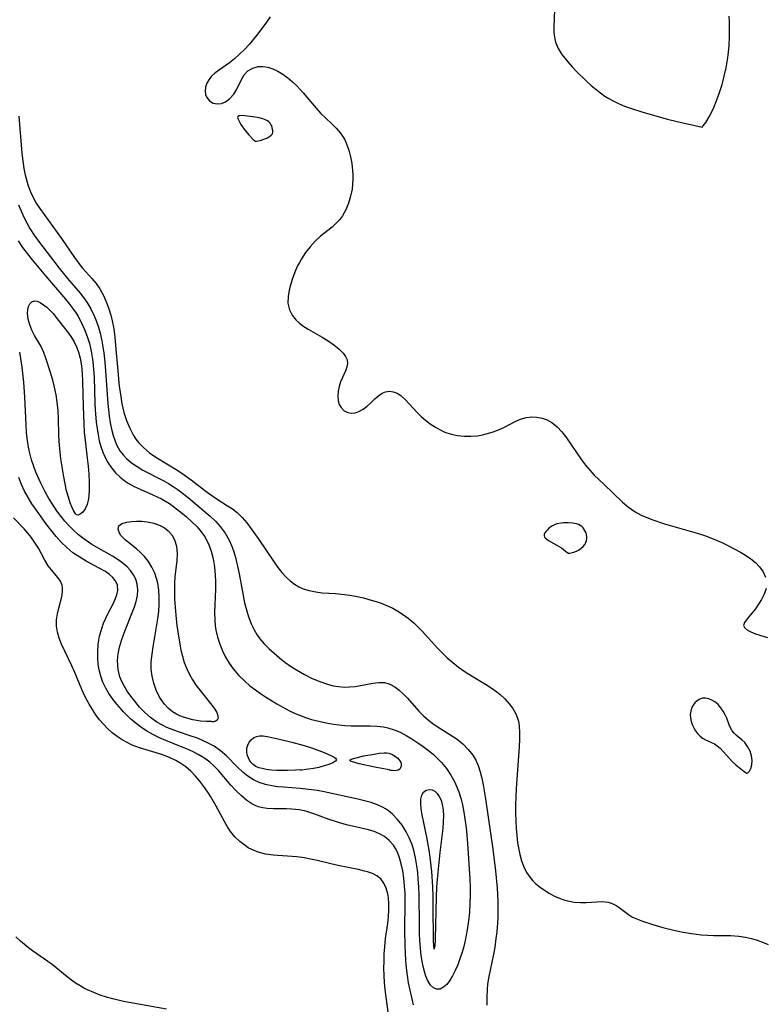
# Model space of a CAD drawing. Header units: inches. Extents: x 1073367 to 1082519, y 1569854 to 1574957.
# Tile 343 of 565: x 1081706 to 1081872, y 1570049 to 1570269. Entities that reach past the tile are written whole.
import ezdxf

# ---------------------------------------------------------------- set-up
doc = ezdxf.new("R2010")
doc.units = ezdxf.units.IN
doc.header["$MEASUREMENT"] = 0
doc.layers.add('CGG_CurvaNivelLidar_v1', color=7, linetype='Continuous', lineweight=30, true_color=0x008008)

msp = doc.modelspace()

# ---------------------------------------------------------------- linework, layer by layer
at = {"layer": 'CGG_CurvaNivelLidar_v1'}
for points in [[(1081825.4691, 1570271.5984, 80), (1081825.3162, 1570267.8188, 80), (1081825.3451, 1570266.622, 80), (1081825.4683, 1570265.4598, 80), (1081825.7201, 1570264.3427, 80), (1081826.2937, 1570262.941, 80), (1081827.0969, 1570261.6227, 80), (1081827.7489, 1570260.7595, 80), (1081828.4605, 1570259.9118, 80), (1081829.4339, 1570258.8253, 80), (1081830.4591, 1570257.7418, 80), (1081832.5772, 1570255.6623, 80), (1081833.6596, 1570254.6812, 80), (1081834.7758, 1570253.7352, 80), (1081835.7448, 1570252.9773, 80), (1081836.7492, 1570252.2681, 80), (1081837.6491, 1570251.7064, 80), (1081838.5791, 1570251.1899, 80), (1081839.7838, 1570250.6034, 80), (1081841.1539, 1570250.0368, 80), (1081842.6808, 1570249.4846, 80), (1081845.0319, 1570248.7279, 80), (1081848.8726, 1570247.6099, 80), (1081850.7658, 1570247.1118, 80), (1081852.9263, 1570246.5909, 80), (1081858.5, 1570245.3402, 80), (1081858.7731, 1570245.5813, 80), (1081859.3519, 1570246.3757, 80), (1081860.1182, 1570247.6569, 80), (1081860.957, 1570249.3617, 80), (1081861.7975, 1570251.4004, 80), (1081862.4074, 1570253.1077, 80), (1081862.9712, 1570254.905, 80), (1081863.4684, 1570256.7474, 80), (1081863.8891, 1570258.6218, 80), (1081864.2131, 1570260.393, 80), (1081864.4462, 1570262.0705, 80), (1081864.5777, 1570263.6087, 80), (1081864.6352, 1570265.5454, 80), (1081864.6063, 1570268.8227, 80), (1081864.551, 1570270.1607, 80)], [(1081761.7904, 1570270.0197, 79.5), (1081760.8245, 1570268.611, 79.5), (1081758.7403, 1570265.8773, 79.5), (1081757.0915, 1570263.8625, 79.5), (1081756.0468, 1570262.7137, 79.5), (1081754.9648, 1570261.6345, 79.5), (1081753.8546, 1570260.6381, 79.5), (1081752.7246, 1570259.7416, 79.5), (1081750.4638, 1570258.1864, 79.5), (1081749.4481, 1570257.4069, 79.5), (1081748.7258, 1570256.7063, 79.5), (1081748.1269, 1570255.9525, 79.5), (1081747.6748, 1570255.1589, 79.5), (1081747.3803, 1570254.2881, 79.5), (1081747.2846, 1570253.4249, 79.5), (1081747.3836, 1570252.6355, 79.5), (1081747.6632, 1570251.9278, 79.5), (1081748.2736, 1570251.1912, 79.5), (1081749.0994, 1570250.7136, 79.5), (1081749.9814, 1570250.5479, 79.5), (1081750.9159, 1570250.6403, 79.5), (1081751.835, 1570250.9891, 79.5), (1081752.8203, 1570251.7159, 79.5), (1081753.6751, 1570252.694, 79.5), (1081754.3767, 1570253.8226, 79.5), (1081755.3889, 1570256.0253, 79.5), (1081755.9913, 1570257.0263, 79.5), (1081756.8524, 1570257.9008, 79.5), (1081757.921, 1570258.5429, 79.5), (1081759.1435, 1570258.8903, 79.5), (1081760.1884, 1570258.9173, 79.5), (1081761.2777, 1570258.7457, 79.5), (1081762.389, 1570258.4036, 79.5), (1081763.5357, 1570257.8903, 79.5), (1081764.6734, 1570257.2122, 79.5), (1081765.7782, 1570256.4011, 79.5), (1081766.8439, 1570255.4826, 79.5), (1081767.8633, 1570254.4759, 79.5), (1081769.1799, 1570253.0012, 79.5), (1081772.0961, 1570249.5575, 79.5), (1081773.1129, 1570248.4775, 79.5), (1081775.6519, 1570246.0936, 79.5), (1081776.6342, 1570245.0946, 79.5), (1081777.5287, 1570244.0296, 79.5), (1081778.0437, 1570243.292, 79.5), (1081778.4571, 1570242.5905, 79.5), (1081778.9326, 1570241.5945, 79.5), (1081779.4504, 1570240.1645, 79.5), (1081779.8393, 1570238.6721, 79.5), (1081780.1115, 1570237.1376, 79.5), (1081780.2714, 1570235.579, 79.5), (1081780.3134, 1570234.6117, 79.5), (1081780.3133, 1570233.6454, 79.5), (1081780.2612, 1570232.5425, 79.5), (1081780.1466, 1570231.4517, 79.5), (1081779.8396, 1570229.8337, 79.5), (1081779.3791, 1570228.2773, 79.5), (1081778.7685, 1570226.8065, 79.5), (1081777.9997, 1570225.4506, 79.5), (1081777.3374, 1570224.5692, 79.5), (1081776.8445, 1570224.0284, 79.5), (1081775.6683, 1570222.9403, 79.5), (1081773.1104, 1570220.8613, 79.5), (1081771.8695, 1570219.741, 79.5), (1081770.7642, 1570218.5318, 79.5), (1081769.7612, 1570217.2191, 79.5), (1081768.8552, 1570215.8302, 79.5), (1081768.3932, 1570215.0307, 79.5), (1081767.9679, 1570214.2153, 79.5), (1081767.4946, 1570213.1835, 79.5), (1081766.8917, 1570211.6696, 79.5), (1081766.4159, 1570210.2333, 79.5), (1081766.0533, 1570208.8069, 79.5), (1081765.8357, 1570207.4079, 79.5), (1081765.8173, 1570205.861, 79.5), (1081766.1175, 1570204.4141, 79.5), (1081766.718, 1570203.2202, 79.5), (1081767.5886, 1570202.1447, 79.5), (1081768.3397, 1570201.4526, 79.5), (1081769.1756, 1570200.813, 79.5), (1081770.3084, 1570200.0715, 79.5), (1081773.4609, 1570198.266, 79.5), (1081774.8195, 1570197.4338, 79.5), (1081776.0844, 1570196.564, 79.5), (1081777.2124, 1570195.6699, 79.5), (1081778.1825, 1570194.7135, 79.5), (1081778.7137, 1570193.9681, 79.5), (1081779.0377, 1570193.1996, 79.5), (1081779.1284, 1570192.393, 79.5), (1081779.0064, 1570191.6017, 79.5), (1081778.745, 1570190.8852, 79.5), (1081777.994, 1570189.2353, 79.5), (1081777.6035, 1570188.247, 79.5), (1081777.2723, 1570187.2078, 79.5), (1081777.0449, 1570186.1451, 79.5), (1081776.9635, 1570185.0635, 79.5), (1081777.0598, 1570184.0311, 79.5), (1081777.306, 1570183.2025, 79.5), (1081777.7008, 1570182.4827, 79.5), (1081778.3852, 1570181.7896, 79.5), (1081779.2383, 1570181.3672, 79.5), (1081780.0185, 1570181.2529, 79.5), (1081780.8406, 1570181.3334, 79.5), (1081781.6688, 1570181.5944, 79.5), (1081782.6461, 1570182.1327, 79.5), (1081783.5706, 1570182.8411, 79.5), (1081784.4315, 1570183.6416, 79.5), (1081785.2624, 1570184.4855, 79.5), (1081786.1124, 1570185.2426, 79.5), (1081786.8627, 1570185.7163, 79.5), (1081787.6685, 1570186.0321, 79.5), (1081788.5096, 1570186.154, 79.5), (1081789.3868, 1570186.0471, 79.5), (1081790.2567, 1570185.7241, 79.5), (1081791.0952, 1570185.2094, 79.5), (1081792.1442, 1570184.2701, 79.5), (1081794.7368, 1570181.3868, 79.5), (1081795.5967, 1570180.5239, 79.5), (1081796.6, 1570179.6457, 79.5), (1081797.6724, 1570178.8328, 79.5), (1081798.8007, 1570178.0936, 79.5), (1081799.8528, 1570177.5054, 79.5), (1081800.946, 1570177.0099, 79.5), (1081802.3414, 1570176.5566, 79.5), (1081803.7846, 1570176.259, 79.5), (1081805.2552, 1570176.1011, 79.5), (1081806.7346, 1570176.0751, 79.5), (1081808.2315, 1570176.1901, 79.5), (1081809.3641, 1570176.3902, 79.5), (1081810.4825, 1570176.6735, 79.5), (1081811.7299, 1570177.0722, 79.5), (1081812.9463, 1570177.539, 79.5), (1081814.1206, 1570178.0636, 79.5), (1081816.6582, 1570179.3578, 79.5), (1081817.8885, 1570179.9084, 79.5), (1081819.1274, 1570180.2844, 79.5), (1081820.3846, 1570180.4191, 79.5), (1081821.542, 1570180.3536, 79.5), (1081822.6883, 1570180.1216, 79.5), (1081823.7999, 1570179.7233, 79.5), (1081824.8515, 1570179.1508, 79.5), (1081826.0354, 1570178.2048, 79.5), (1081827.1201, 1570177.0483, 79.5), (1081828.133, 1570175.7431, 79.5), (1081831.5431, 1570170.7865, 79.5), (1081832.4263, 1570169.614, 79.5), (1081833.3601, 1570168.4823, 79.5), (1081834.3646, 1570167.3923, 79.5), (1081836.4852, 1570165.3244, 79.5), (1081840.7105, 1570161.3483, 79.5), (1081842.0601, 1570160.1762, 79.5), (1081843.4857, 1570159.1552, 79.5), (1081844.8721, 1570158.4123, 79.5), (1081846.1434, 1570157.8523, 79.5), (1081847.4706, 1570157.3424, 79.5), (1081850.0656, 1570156.489, 79.5), (1081857.4108, 1570154.356, 79.5), (1081859.251, 1570153.7478, 79.5), (1081861.3564, 1570152.9495, 79.5), (1081862.9092, 1570152.2735, 79.5), (1081864.4216, 1570151.5509, 79.5), (1081867.0942, 1570150.1459, 79.5), (1081868.2424, 1570149.4609, 79.5), (1081869.4159, 1570148.6495, 79.5), (1081870.4729, 1570147.7718, 79.5), (1081871.3831, 1570146.8246, 79.5), (1081872.1789, 1570145.6925, 79.5), (1081872.7141, 1570144.4943, 79.5)], [(1081705.5499, 1570247.7468, 79), (1081706.2757, 1570239.4994, 79), (1081706.4594, 1570237.7564, 79), (1081706.7032, 1570236.0364, 79), (1081706.9161, 1570234.9021, 79), (1081707.178, 1570233.7857, 79), (1081707.6567, 1570232.2045, 79), (1081708.1732, 1570230.8561, 79), (1081708.7769, 1570229.5547, 79), (1081709.47, 1570228.3082, 79), (1081710.2567, 1570227.1075, 79), (1081715.133, 1570220.386, 79), (1081718.0085, 1570216.0968, 79), (1081719.4264, 1570214.2022, 79), (1081719.9109, 1570213.6257, 79), (1081721.9128, 1570211.4028, 79), (1081722.8659, 1570210.2803, 79), (1081723.7226, 1570209.0963, 79), (1081724.5387, 1570207.631, 79), (1081725.2195, 1570206.0642, 79), (1081725.734, 1570204.6439, 79), (1081726.1754, 1570203.1758, 79), (1081726.4735, 1570201.9443, 79), (1081726.8046, 1570200.1416, 79), (1081727.0518, 1570198.301, 79), (1081727.245, 1570196.4344, 79), (1081727.7209, 1570190.7594, 79), (1081728.0668, 1570187.2433, 79), (1081728.2916, 1570185.5055, 79), (1081728.6589, 1570183.3411, 79), (1081729.1109, 1570181.4149, 79), (1081729.6859, 1570179.6098, 79), (1081730.3961, 1570177.8872, 79), (1081731.246, 1570176.2689, 79), (1081731.7735, 1570175.4441, 79), (1081732.3586, 1570174.6671, 79), (1081733.5201, 1570173.4502, 79), (1081734.8366, 1570172.3625, 79), (1081736.2635, 1570171.3713, 79), (1081741.1919, 1570168.381, 79), (1081742.5941, 1570167.4511, 79), (1081744.1197, 1570166.3253, 79), (1081747.0938, 1570163.9961, 79), (1081748.0046, 1570163.3184, 79), (1081749.9865, 1570161.9675, 79), (1081752.2692, 1570160.5261, 79), (1081753.3753, 1570159.7842, 79), (1081754.4194, 1570158.9735, 79), (1081755.5597, 1570157.8717, 79), (1081756.6099, 1570156.6479, 79), (1081757.6027, 1570155.3402, 79), (1081759.1379, 1570153.1587, 79), (1081762.7254, 1570147.865, 79), (1081763.577, 1570146.6778, 79), (1081764.4607, 1570145.5459, 79), (1081765.4029, 1570144.4978, 79), (1081766.3173, 1570143.654, 79), (1081767.3027, 1570142.9177, 79), (1081768.2261, 1570142.3728, 79), (1081769.2015, 1570141.9282, 79), (1081770.5842, 1570141.4901, 79), (1081772.0318, 1570141.2032, 79), (1081773.4755, 1570141.0327, 79), (1081776.4488, 1570140.8178, 79), (1081778.4382, 1570140.6293, 79), (1081779.6918, 1570140.4563, 79), (1081780.9426, 1570140.2367, 79), (1081782.713, 1570139.8457, 79), (1081784.4649, 1570139.3776, 79), (1081786.2992, 1570138.8018, 79), (1081788.0835, 1570138.1132, 79), (1081789.2558, 1570137.5588, 79), (1081790.39, 1570136.9324, 79), (1081791.4821, 1570136.235, 79), (1081792.7471, 1570135.2951, 79), (1081793.9522, 1570134.2696, 79), (1081795.1044, 1570133.1761, 79), (1081795.8311, 1570132.4315, 79), (1081799.3312, 1570128.5475, 79), (1081800.3803, 1570127.4801, 79), (1081801.4722, 1570126.4542, 79), (1081802.717, 1570125.3766, 79), (1081804.0073, 1570124.3592, 79), (1081805.4986, 1570123.3046, 79), (1081807.0299, 1570122.3305, 79), (1081810.0046, 1570120.5474, 79), (1081811.2968, 1570119.701, 79), (1081812.5334, 1570118.8086, 79), (1081813.2871, 1570118.2053, 79), (1081814.365, 1570117.2218, 79), (1081815.3306, 1570116.1714, 79), (1081816.1623, 1570115.0558, 79), (1081816.8307, 1570113.873, 79), (1081817.2031, 1570112.933, 79), (1081817.3861, 1570112.2557, 79), (1081817.5578, 1570111.1901, 79), (1081817.6477, 1570109.7073, 79), (1081817.6301, 1570108.162, 79), (1081817.5464, 1570106.568, 79), (1081816.8763, 1570097.0774, 79), (1081816.7951, 1570095.394, 79), (1081816.7463, 1570093.4044, 79), (1081816.7513, 1570091.6077, 79), (1081816.8747, 1570088.2817, 79), (1081817.0046, 1570086.6431, 79), (1081817.1957, 1570085.031, 79), (1081817.4493, 1570083.5261, 79), (1081817.6981, 1570082.4014, 79), (1081818.1033, 1570080.976, 79), (1081818.6086, 1570079.6223, 79), (1081819.2311, 1570078.3611, 79), (1081819.9947, 1570077.2183, 79), (1081820.6213, 1570076.504, 79), (1081821.314, 1570075.8444, 79), (1081822.2433, 1570075.0822, 79), (1081823.2343, 1570074.3767, 79), (1081824.2735, 1570073.7293, 79), (1081825.4671, 1570073.0872, 79), (1081826.6991, 1570072.5403, 79), (1081827.5669, 1570072.2302, 79), (1081828.4466, 1570071.9801, 79), (1081829.8599, 1570071.7129, 79), (1081831.2664, 1570071.6018, 79), (1081832.5183, 1570071.6237, 79), (1081834.9128, 1570071.8034, 79), (1081836.0391, 1570071.8424, 79), (1081836.8429, 1570071.8002, 79), (1081837.4994, 1570071.6922, 79), (1081838.1743, 1570071.4846, 79), (1081838.527, 1570071.3377, 79), (1081839.4205, 1570070.8592, 79), (1081840.2752, 1570070.2815, 79), (1081842.0122, 1570068.9714, 79), (1081842.9528, 1570068.3814, 79), (1081844.0073, 1570067.8938, 79), (1081845.1593, 1570067.4718, 79), (1081847.481, 1570066.7218, 79), (1081849.7101, 1570066.0684, 79), (1081852.4917, 1570065.3569, 79), (1081854.2899, 1570064.9749, 79), (1081856.1111, 1570064.6604, 79), (1081858.3463, 1570064.3969, 79), (1081861.0769, 1570064.2758, 79), (1081864.8665, 1570064.2089, 79), (1081866.7318, 1570064.0855, 79), (1081868.2241, 1570063.8794, 79), (1081869.5652, 1570063.5775, 79), (1081870.7992, 1570063.2, 79), (1081872.008, 1570062.7473, 79), (1081873.2662, 1570062.2029, 79)], [(1081705.5317, 1570227.929, 78.5), (1081706.2434, 1570226.1886, 78.5), (1081706.7781, 1570225.0087, 78.5), (1081707.3509, 1570223.8535, 78.5), (1081708.0266, 1570222.6318, 78.5), (1081708.9863, 1570221.1388, 78.5), (1081709.9709, 1570219.766, 78.5), (1081714.6057, 1570213.7321, 78.5), (1081716.4822, 1570211.4439, 78.5), (1081719.2861, 1570208.1484, 78.5), (1081720.0819, 1570207.1335, 78.5), (1081720.8232, 1570206.086, 78.5), (1081721.7105, 1570204.6039, 78.5), (1081722.4684, 1570203.0476, 78.5), (1081722.9719, 1570201.7879, 78.5), (1081723.4042, 1570200.4949, 78.5), (1081723.77, 1570199.1739, 78.5), (1081724.1568, 1570197.4174, 78.5), (1081724.5953, 1570194.748, 78.5), (1081724.7598, 1570193.3961, 78.5), (1081724.916, 1570191.7226, 78.5), (1081725.465, 1570183.4457, 78.5), (1081725.775, 1570180.5606, 78.5), (1081726.0064, 1570179.0907, 78.5), (1081726.2995, 1570177.6551, 78.5), (1081726.6679, 1570176.2644, 78.5), (1081727.0246, 1570175.2051, 78.5), (1081727.4522, 1570174.1902, 78.5), (1081728.2113, 1570172.8331, 78.5), (1081728.8986, 1570171.9058, 78.5), (1081729.6849, 1570171.0585, 78.5), (1081730.7983, 1570170.1117, 78.5), (1081732.0243, 1570169.2688, 78.5), (1081733.3323, 1570168.5034, 78.5), (1081738.039, 1570166.0785, 78.5), (1081739.0958, 1570165.4798, 78.5), (1081740.1283, 1570164.8386, 78.5), (1081741.2586, 1570164.0575, 78.5), (1081743.4412, 1570162.3745, 78.5), (1081747.0009, 1570159.3897, 78.5), (1081748.3966, 1570158.1502, 78.5), (1081749.5794, 1570157.0239, 78.5), (1081750.6727, 1570155.8366, 78.5), (1081751.7534, 1570154.382, 78.5), (1081752.6533, 1570152.8069, 78.5), (1081753.1682, 1570151.6414, 78.5), (1081753.6044, 1570150.4309, 78.5), (1081753.9791, 1570149.1849, 78.5), (1081754.5134, 1570147.0046, 78.5), (1081754.873, 1570145.2309, 78.5), (1081755.756, 1570140.3775, 78.5), (1081756.1096, 1570138.7636, 78.5), (1081756.5214, 1570137.1759, 78.5), (1081757.0003, 1570135.625, 78.5), (1081757.6565, 1570133.9118, 78.5), (1081758.2521, 1570132.6964, 78.5), (1081758.8591, 1570131.6754, 78.5), (1081759.5431, 1570130.7056, 78.5), (1081760.5102, 1570129.5607, 78.5), (1081761.5716, 1570128.4846, 78.5), (1081762.7019, 1570127.4584, 78.5), (1081763.8901, 1570126.463, 78.5), (1081765.1199, 1570125.5065, 78.5), (1081766.3875, 1570124.5956, 78.5), (1081767.6919, 1570123.7406, 78.5), (1081768.5862, 1570123.2044, 78.5), (1081769.534, 1570122.6766, 78.5), (1081771.2175, 1570121.8346, 78.5), (1081772.927, 1570121.1075, 78.5), (1081774.6546, 1570120.5204, 78.5), (1081775.9026, 1570120.2044, 78.5), (1081777.1514, 1570119.991, 78.5), (1081778.3955, 1570119.8956, 78.5), (1081779.6192, 1570119.9266, 78.5), (1081780.8275, 1570120.0558, 78.5), (1081782.0147, 1570120.2495, 78.5), (1081784.8313, 1570120.7803, 78.5), (1081786.16, 1570120.9263, 78.5), (1081787.4216, 1570120.8811, 78.5), (1081787.6421, 1570120.8452, 78.5), (1081788.2354, 1570120.6925, 78.5), (1081788.7633, 1570120.4856, 78.5), (1081789.7617, 1570119.9232, 78.5), (1081790.7207, 1570119.193, 78.5), (1081791.6484, 1570118.3353, 78.5), (1081792.5516, 1570117.3846, 78.5), (1081795.1231, 1570114.4829, 78.5), (1081796.1585, 1570113.4614, 78.5), (1081797.2635, 1570112.4959, 78.5), (1081798.2285, 1570111.744, 78.5), (1081799.2284, 1570111.0384, 78.5), (1081802.8825, 1570108.7407, 78.5), (1081803.6619, 1570108.2095, 78.5), (1081804.9849, 1570107.1469, 78.5), (1081806.1761, 1570105.9452, 78.5), (1081807.2004, 1570104.6028, 78.5), (1081807.844, 1570103.4825, 78.5), (1081808.3547, 1570102.3183, 78.5), (1081808.8235, 1570100.9195, 78.5), (1081809.201, 1570099.4622, 78.5), (1081809.512, 1570097.9609, 78.5), (1081810.0136, 1570094.8704, 78.5), (1081811.6401, 1570083.5993, 78.5), (1081812.2715, 1570078.7546, 78.5), (1081812.6636, 1570074.8148, 78.5), (1081812.8022, 1570071.946, 78.5), (1081812.8131, 1570070.409, 78.5), (1081812.7479, 1570068.0243, 78.5), (1081812.5325, 1570065.0297, 78.5), (1081812.3641, 1570063.5414, 78.5), (1081812.0766, 1570061.616, 78.5), (1081811.7198, 1570059.7092, 78.5), (1081810.7324, 1570055.0325, 78.5), (1081810.4754, 1570053.329, 78.5), (1081810.3607, 1570052.1168, 78.5), (1081810.2963, 1570050.362, 78.5), (1081810.3555, 1570048.6287, 78.5)], [(1081705.4252, 1570219.8614, 78), (1081706.365, 1570218.391, 78), (1081707.4147, 1570216.9782, 78), (1081708.5305, 1570215.5935, 78), (1081711.5444, 1570211.9772, 78), (1081716.0127, 1570206.8005, 78), (1081716.9474, 1570205.6604, 78), (1081717.8297, 1570204.4917, 78), (1081718.3864, 1570203.6754, 78), (1081718.8509, 1570202.9203, 78), (1081719.6332, 1570201.4543, 78), (1081720.3034, 1570199.9666, 78), (1081720.8828, 1570198.4351, 78), (1081721.3668, 1570196.8645, 78), (1081721.7754, 1570195.129, 78), (1081722.0723, 1570193.3602, 78), (1081722.2291, 1570191.9952, 78), (1081722.4094, 1570189.234, 78), (1081722.5917, 1570183.4266, 78), (1081722.6658, 1570182.0273, 78), (1081722.8971, 1570179.2533, 78), (1081723.0813, 1570177.7761, 78), (1081723.3055, 1570176.4087, 78), (1081723.5906, 1570175.0681, 78), (1081723.95, 1570173.7619, 78), (1081724.3876, 1570172.5231, 78), (1081724.9129, 1570171.3332, 78), (1081725.5294, 1570170.2013, 78), (1081726.3327, 1570169.0139, 78), (1081727.246, 1570167.9168, 78), (1081728.2616, 1570166.9182, 78), (1081729.3766, 1570166.0308, 78), (1081730.0693, 1570165.5722, 78), (1081731.383, 1570164.8402, 78), (1081732.7597, 1570164.1883, 78), (1081735.5915, 1570162.9561, 78), (1081737.507, 1570162.0338, 78), (1081739.2675, 1570160.995, 78), (1081740.5843, 1570160.0787, 78), (1081741.8539, 1570159.0948, 78), (1081743.0787, 1570158.0605, 78), (1081744.3109, 1570156.9323, 78), (1081745.4666, 1570155.7527, 78), (1081746.4124, 1570154.6389, 78), (1081747.2441, 1570153.4598, 78), (1081747.4637, 1570153.0961, 78), (1081748.0269, 1570151.9827, 78), (1081748.6258, 1570150.3368, 78), (1081749.0523, 1570148.6052, 78), (1081749.3418, 1570146.813, 78), (1081749.5183, 1570144.9801, 78), (1081749.5875, 1570143.5038, 78), (1081749.5936, 1570141.8297, 78), (1081749.4021, 1570136.5866, 78), (1081749.4259, 1570134.864, 78), (1081749.53, 1570133.5814, 78), (1081749.6786, 1570132.6026, 78), (1081750.0405, 1570131.0375, 78), (1081750.5336, 1570129.5051, 78), (1081751.144, 1570128.0108, 78), (1081751.8657, 1570126.5629, 78), (1081752.6657, 1570125.2223, 78), (1081753.5694, 1570123.9452, 78), (1081754.7873, 1570122.5135, 78), (1081756.135, 1570121.1856, 78), (1081757.3096, 1570120.184, 78), (1081758.5436, 1570119.2413, 78), (1081759.6666, 1570118.4549, 78), (1081760.8166, 1570117.6993, 78), (1081763.3154, 1570116.1675, 78), (1081764.6622, 1570115.3994, 78), (1081766.0292, 1570114.6748, 78), (1081767.4211, 1570114.0088, 78), (1081768.2165, 1570113.6668, 78), (1081769.4901, 1570113.1807, 78), (1081771.0903, 1570112.6629, 78), (1081772.7134, 1570112.2258, 78), (1081774.3516, 1570111.8635, 78), (1081775.9984, 1570111.5748, 78), (1081777.2649, 1570111.406, 78), (1081778.5317, 1570111.2905, 78), (1081779.87, 1570111.2307, 78), (1081784.2465, 1570111.2134, 78), (1081785.7355, 1570111.1493, 78), (1081787.1924, 1570110.9837, 78), (1081788.1653, 1570110.7865, 78), (1081789.5628, 1570110.3464, 78), (1081790.9211, 1570109.7587, 78), (1081792.2508, 1570109.0603, 78), (1081793.5604, 1570108.2824, 78), (1081794.8719, 1570107.4351, 78), (1081796.083, 1570106.5902, 78), (1081797.2631, 1570105.6998, 78), (1081798.401, 1570104.7621, 78), (1081799.1671, 1570104.0702, 78), (1081800.1947, 1570103.0157, 78), (1081801.3129, 1570101.6448, 78), (1081802.3008, 1570100.1734, 78), (1081803.1484, 1570098.6116, 78), (1081803.484, 1570097.8717, 78), (1081804.0375, 1570096.4481, 78), (1081804.5021, 1570094.9809, 78), (1081804.8798, 1570093.4777, 78), (1081805.1857, 1570091.8737, 78), (1081805.5947, 1570088.9201, 78), (1081805.7401, 1570087.5859, 78), (1081805.9665, 1570084.8785, 78), (1081806.495, 1570076.8997, 78), (1081806.5748, 1570075.0222, 78), (1081806.5932, 1570073.2365, 78), (1081806.5477, 1570071.4988, 78), (1081806.4174, 1570069.4973, 78), (1081806.2123, 1570067.5047, 78), (1081805.9369, 1570065.5285, 78), (1081805.4844, 1570063.1083, 78), (1081805.1611, 1570061.7775, 78), (1081804.7908, 1570060.4763, 78), (1081804.38, 1570059.2114, 78), (1081803.8122, 1570057.6862, 78), (1081803.2479, 1570056.3766, 78), (1081802.6419, 1570055.1737, 78), (1081801.9934, 1570054.1105, 78), (1081801.3432, 1570053.2761, 78), (1081800.6546, 1570052.6453, 78), (1081799.8715, 1570052.2454, 78), (1081799.0931, 1570052.1891, 78), (1081798.3691, 1570052.5062, 78), (1081797.7196, 1570053.1448, 78), (1081797.0765, 1570054.2202, 78), (1081796.7016, 1570055.1335, 78), (1081796.3779, 1570056.1507, 78), (1081796.0887, 1570057.2901, 78), (1081795.8432, 1570058.4987, 78), (1081795.641, 1570059.7613, 78), (1081795.4492, 1570061.3985, 78), (1081795.3206, 1570063.0822, 78), (1081795.247, 1570064.8423, 78), (1081795.2143, 1570066.6238, 78), (1081795.1608, 1570073.349, 78), (1081795.0926, 1570075.1218, 78), (1081794.9803, 1570076.8816, 78), (1081794.8439, 1570078.3741, 78), (1081794.6617, 1570079.8486, 78), (1081794.3624, 1570081.6107, 78), (1081793.9569, 1570083.3253, 78), (1081793.4993, 1570084.768, 78), (1081792.9437, 1570086.155, 78), (1081792.2891, 1570087.4756, 78), (1081791.3894, 1570088.9279, 78), (1081790.3606, 1570090.2562, 78), (1081789.2091, 1570091.4391, 78), (1081788.2932, 1570092.1887, 78), (1081787.6553, 1570092.6178, 78), (1081787.1559, 1570092.9055, 78), (1081785.8301, 1570093.521, 78), (1081784.4192, 1570094.0184, 78), (1081782.9459, 1570094.433, 78), (1081781.4288, 1570094.7949, 78), (1081773.9429, 1570096.4041, 78), (1081772.3538, 1570096.7002, 78), (1081770.453, 1570096.973, 78), (1081768.5514, 1570097.171, 78), (1081764.8244, 1570097.4546, 78), (1081763.5088, 1570097.5771, 78), (1081762.2238, 1570097.7482, 78), (1081760.7572, 1570098.0528, 78), (1081759.3625, 1570098.5114, 78), (1081758.0715, 1570099.148, 78), (1081756.8594, 1570099.9416, 78), (1081755.7178, 1570100.8572, 78), (1081754.4713, 1570102.0264, 78), (1081752.0436, 1570104.4742, 78), (1081750.7459, 1570105.6131, 78), (1081749.2748, 1570106.6322, 78), (1081747.6796, 1570107.5016, 78), (1081746.5274, 1570108.0213, 78), (1081745.3415, 1570108.4908, 78), (1081744.1322, 1570108.9227, 78), (1081741.0818, 1570109.9471, 78), (1081739.8842, 1570110.3868, 78), (1081738.7109, 1570110.8709, 78), (1081737.5576, 1570111.4241, 78), (1081736.4538, 1570112.0531, 78), (1081735.0491, 1570113.0455, 78), (1081733.7625, 1570114.1779, 78), (1081732.5923, 1570115.4257, 78), (1081731.5041, 1570116.7453, 78), (1081730.6531, 1570117.8551, 78), (1081729.8556, 1570118.9893, 78), (1081729.139, 1570120.1556, 78), (1081728.6285, 1570121.1528, 78), (1081728.2131, 1570122.1813, 78), (1081727.804, 1570123.7975, 78), (1081727.6951, 1570124.8158, 78), (1081727.6886, 1570125.85, 78), (1081727.8387, 1570127.3401, 78), (1081728.141, 1570128.8393, 78), (1081728.5611, 1570130.3385, 78), (1081729.0715, 1570131.8286, 78), (1081729.4258, 1570132.7541, 78), (1081731.0432, 1570136.7107, 78), (1081731.4733, 1570137.8792, 78), (1081731.827, 1570139.0377, 78), (1081732.1044, 1570140.3739, 78), (1081732.205, 1570141.6814, 78), (1081732.0912, 1570142.9424, 78), (1081731.7739, 1570144.0319, 78), (1081731.2676, 1570145.0588, 78), (1081730.5919, 1570146.0128, 78), (1081729.8293, 1570146.8247, 78), (1081728.9584, 1570147.5748, 78), (1081728.0013, 1570148.2729, 78), (1081726.5624, 1570149.1787, 78), (1081723.4955, 1570150.9387, 78), (1081721.9491, 1570151.866, 78), (1081720.4407, 1570152.8584, 78), (1081718.958, 1570153.9879, 78), (1081717.6424, 1570155.1895, 78), (1081716.7618, 1570156.1032, 78), (1081715.8924, 1570157.0903, 78), (1081715.0599, 1570158.115, 78), (1081714.2622, 1570159.1714, 78), (1081713.2565, 1570160.617, 78), (1081712.3167, 1570162.1065, 78), (1081711.453, 1570163.6387, 78), (1081710.5052, 1570165.5621, 78), (1081709.4057, 1570168.0613, 78), (1081708.9132, 1570169.3333, 78), (1081708.4176, 1570170.8055, 78), (1081708.0054, 1570172.3029, 78), (1081707.7283, 1570173.607, 78), (1081707.4946, 1570175.1096, 78), (1081707.3094, 1570176.8572, 78), (1081707.1857, 1570178.6206, 78), (1081706.8977, 1570184.8548, 78), (1081706.6624, 1570188.2022, 78), (1081706.311, 1570191.5323, 78), (1081706.0306, 1570193.4607, 78), (1081705.7652, 1570194.932, 78)], [(1081793.9091, 1570048.7375, 78.5), (1081793.5004, 1570050.3645, 78.5), (1081793.1312, 1570052.0058, 78.5), (1081792.8123, 1570053.6614, 78.5), (1081792.5559, 1570055.3113, 78.5), (1081792.3564, 1570056.9733, 78.5), (1081792.2102, 1570058.6347, 78.5), (1081792.0339, 1570061.9748, 78.5), (1081791.9914, 1570065.2706, 78.5), (1081792.064, 1570071.9584, 78.5), (1081792.0247, 1570073.698, 78.5), (1081791.9281, 1570075.3892, 78.5), (1081791.7652, 1570077.0519, 78.5), (1081791.5196, 1570078.7134, 78.5), (1081791.1809, 1570080.3165, 78.5), (1081790.7968, 1570081.6413, 78.5), (1081790.3072, 1570082.888, 78.5), (1081789.8862, 1570083.7082, 78.5), (1081789.3984, 1570084.4714, 78.5), (1081788.4844, 1570085.5456, 78.5), (1081787.4026, 1570086.4274, 78.5), (1081786.2968, 1570087.0372, 78.5), (1081785.0878, 1570087.5106, 78.5), (1081783.8026, 1570087.8889, 78.5), (1081778.9488, 1570089.0173, 78.5), (1081777.637, 1570089.3864, 78.5), (1081775.0477, 1570090.2516, 78.5), (1081771.5706, 1570091.5338, 78.5), (1081769.8333, 1570092.0596, 78.5), (1081768.3368, 1570092.3672, 78.5), (1081766.6917, 1570092.5381, 78.5), (1081765.5189, 1570092.5804, 78.5), (1081762.5572, 1570092.5839, 78.5), (1081761.1285, 1570092.6702, 78.5), (1081760.1737, 1570092.8185, 78.5), (1081759.2498, 1570093.0646, 78.5), (1081758.4857, 1570093.3673, 78.5), (1081757.7508, 1570093.7495, 78.5), (1081756.6193, 1570094.5091, 78.5), (1081755.3851, 1570095.5299, 78.5), (1081754.197, 1570096.6741, 78.5), (1081753.0563, 1570097.9094, 78.5), (1081750.2288, 1570101.211, 78.5), (1081749.1313, 1570102.3329, 78.5), (1081748.3105, 1570103.059, 78.5), (1081747.4063, 1570103.7391, 78.5), (1081746.5913, 1570104.2684, 78.5), (1081745.7428, 1570104.7599, 78.5), (1081744.4602, 1570105.4239, 78.5), (1081743.1338, 1570106.0393, 78.5), (1081741.7758, 1570106.6171, 78.5), (1081738.4928, 1570107.9347, 78.5), (1081737.093, 1570108.5414, 78.5), (1081735.7218, 1570109.2034, 78.5), (1081734.3944, 1570109.9403, 78.5), (1081733.0975, 1570110.7864, 78.5), (1081731.859, 1570111.7174, 78.5), (1081730.6768, 1570112.7201, 78.5), (1081729.0583, 1570114.291, 78.5), (1081727.4921, 1570116.0482, 78.5), (1081726.5817, 1570117.2131, 78.5), (1081725.7493, 1570118.422, 78.5), (1081725.014, 1570119.6789, 78.5), (1081724.392, 1570120.9965, 78.5), (1081723.8959, 1570122.3593, 78.5), (1081723.5348, 1570123.7591, 78.5), (1081723.3321, 1570125.0486, 78.5), (1081723.2332, 1570126.3537, 78.5), (1081723.2237, 1570127.6654, 78.5), (1081723.3478, 1570129.4858, 78.5), (1081723.6483, 1570131.284, 78.5), (1081724.1207, 1570133.0313, 78.5), (1081724.5462, 1570134.2054, 78.5), (1081725.0326, 1570135.3379, 78.5), (1081725.56, 1570136.4243, 78.5), (1081726.6817, 1570138.5572, 78.5), (1081727.157, 1570139.5736, 78.5), (1081727.5113, 1570140.5791, 78.5), (1081727.6961, 1570141.5575, 78.5), (1081727.6261, 1570142.7106, 78.5), (1081727.2377, 1570143.6695, 78.5), (1081726.6237, 1570144.4635, 78.5), (1081725.8548, 1570145.1409, 78.5), (1081724.9472, 1570145.7608, 78.5), (1081723.5573, 1570146.5479, 78.5), (1081720.6231, 1570148.1041, 78.5), (1081719.1949, 1570148.9552, 78.5), (1081717.6957, 1570149.9938, 78.5), (1081716.2812, 1570151.1665, 78.5), (1081715.0778, 1570152.3646, 78.5), (1081713.9404, 1570153.6499, 78.5), (1081712.7688, 1570155.081, 78.5), (1081711.6293, 1570156.5549, 78.5), (1081709.5124, 1570159.4843, 78.5), (1081708.5078, 1570160.9734, 78.5), (1081707.6301, 1570162.3679, 78.5), (1081706.8404, 1570163.812, 78.5), (1081706.149, 1570165.2998, 78.5), (1081705.5401, 1570166.8288, 78.5)], [(1081788.9539, 1570041.5666, 79), (1081787.5612, 1570052.1678, 79), (1081787.4269, 1570053.6841, 79), (1081787.3403, 1570055.3083, 79), (1081787.3022, 1570056.9166, 79), (1081787.3087, 1570058.5226, 79), (1081787.3622, 1570060.1224, 79), (1081787.4666, 1570061.7115, 79), (1081787.6598, 1570063.5608, 79), (1081788.1424, 1570066.9269, 79), (1081788.3083, 1570068.4204, 79), (1081788.4009, 1570069.8908, 79), (1081788.4064, 1570071.323, 79), (1081788.3056, 1570072.6985, 79), (1081788.241, 1570073.1603, 79), (1081788.161, 1570073.6042, 79), (1081787.8135, 1570074.8696, 79), (1081787.2907, 1570075.9948, 79), (1081786.5634, 1570076.9361, 79), (1081785.7192, 1570077.5937, 79), (1081784.7204, 1570078.1031, 79), (1081783.6019, 1570078.4998, 79), (1081782.9412, 1570078.6834, 79), (1081781.6019, 1570078.9975, 79), (1081777.0038, 1570079.9578, 79), (1081772.339, 1570081.0452, 79), (1081770.8828, 1570081.3563, 79), (1081769.4233, 1570081.6223, 79), (1081767.808, 1570081.8397, 79), (1081762.494, 1570082.2641, 79), (1081760.8015, 1570082.4959, 79), (1081759.1124, 1570082.9063, 79), (1081757.6874, 1570083.4877, 79), (1081756.9262, 1570083.9087, 79), (1081756.1966, 1570084.3867, 79), (1081755.0187, 1570085.3132, 79), (1081753.9364, 1570086.3663, 79), (1081752.9686, 1570087.5406, 79), (1081752.2948, 1570088.5487, 79), (1081751.676, 1570089.6122, 79), (1081749.7248, 1570093.2382, 79), (1081748.5266, 1570095.315, 79), (1081747.8643, 1570096.3769, 79), (1081747.0145, 1570097.6185, 79), (1081746.1091, 1570098.809, 79), (1081745.1499, 1570099.9393, 79), (1081744.0861, 1570101.0401, 79), (1081742.9386, 1570102.0305, 79), (1081741.8474, 1570102.7872, 79), (1081740.6874, 1570103.4472, 79), (1081739.4734, 1570104.0231, 79), (1081738.1957, 1570104.5355, 79), (1081737.093, 1570104.9246, 79), (1081732.5971, 1570106.293, 79), (1081730.9625, 1570106.9039, 79), (1081729.8189, 1570107.4505, 79), (1081728.7138, 1570108.0774, 79), (1081727.5612, 1570108.8314, 79), (1081726.4607, 1570109.6638, 79), (1081725.4257, 1570110.5798, 79), (1081724.4961, 1570111.55, 79), (1081723.6297, 1570112.5885, 79), (1081722.8154, 1570113.6799, 79), (1081722.0278, 1570114.8445, 79), (1081721.299, 1570116.0532, 79), (1081720.454, 1570117.6838, 79), (1081719.6894, 1570119.364, 79), (1081718.0948, 1570123.1441, 79), (1081717.4371, 1570124.6295, 79), (1081715.8367, 1570127.9115, 79), (1081715.1044, 1570129.5164, 79), (1081714.5918, 1570130.8683, 79), (1081714.2161, 1570132.218, 79), (1081714.0198, 1570133.5623, 79), (1081714.0362, 1570134.9336, 79), (1081714.2245, 1570136.2817, 79), (1081714.5214, 1570137.5916, 79), (1081715.1837, 1570140.0766, 79), (1081715.3802, 1570141.2199, 79), (1081715.366, 1570142.2833, 79), (1081715.2737, 1570142.7022, 79), (1081714.8847, 1570143.5805, 79), (1081714.3067, 1570144.4194, 79), (1081712.8758, 1570146.129, 79), (1081712.157, 1570147.0759, 79), (1081711.4033, 1570148.3019, 79), (1081709.95, 1570150.9913, 79), (1081709.4061, 1570151.9019, 79), (1081708.8147, 1570152.7983, 79), (1081708.3351, 1570153.4601, 79), (1081707.5919, 1570154.3899, 79), (1081706.7718, 1570155.3117, 79), (1081704.4077, 1570157.8304, 79)], [(1081872.8152, 1570141.9861, 79.5), (1081872.4057, 1570140.7216, 79.5), (1081871.7907, 1570139.4849, 79.5), (1081871.1337, 1570138.4385, 79.5), (1081870.4184, 1570137.448, 79.5), (1081869.6915, 1570136.5294, 79.5), (1081868.5758, 1570135.2039, 79.5), (1081867.9759, 1570134.375, 79.5), (1081867.7885, 1570133.659, 79.5), (1081867.992, 1570133.2127, 79.5), (1081868.4432, 1570132.8007, 79.5), (1081869.0932, 1570132.4148, 79.5), (1081870.2287, 1570131.9144, 79.5), (1081871.6173, 1570131.4234, 79.5), (1081873.1697, 1570130.99, 79.5)], [(1081738.633, 1570047.7082, 79.5), (1081730.3038, 1570049.2212, 79.5), (1081728.6771, 1570049.5593, 79.5), (1081726.9337, 1570049.9663, 79.5), (1081725.2214, 1570050.4342, 79.5), (1081723.7645, 1570050.9066, 79.5), (1081722.3453, 1570051.4426, 79.5), (1081720.9708, 1570052.0447, 79.5), (1081720.1106, 1570052.4723, 79.5), (1081719.2768, 1570052.9362, 79.5), (1081718.3912, 1570053.4939, 79.5), (1081717.6479, 1570054.0108, 79.5), (1081716.4157, 1570054.9533, 79.5), (1081713.0303, 1570057.7136, 79.5), (1081708.5953, 1570060.8429, 79.5), (1081707.7552, 1570061.4777, 79.5), (1081705.9183, 1570063.0053, 79.5), (1081704.937, 1570063.9136, 79.5)]]:
    msp.add_polyline3d(points, dxfattribs=at)
for points in [[(1081758.5, 1570242.1969, 79.5), (1081758.7818, 1570242.2036, 79.5), (1081759.5829, 1570242.3542, 79.5), (1081760.6618, 1570242.7025, 79.5), (1081761.1984, 1570242.9406, 79.5), (1081761.6802, 1570243.2141, 79.5), (1081762.0664, 1570243.5177, 79.5), (1081762.3156, 1570243.8457, 79.5), (1081762.4068, 1570244.1694, 79.5), (1081762.4205, 1570244.5149, 79.5), (1081762.3796, 1570244.8737, 79.5), (1081762.1698, 1570245.5901, 79.5), (1081762.0071, 1570245.9283, 79.5), (1081761.8033, 1570246.2391, 79.5), (1081761.5521, 1570246.5101, 79.5), (1081761.2541, 1570246.7282, 79.5), (1081760.9151, 1570246.9067, 79.5), (1081760.155, 1570247.1828, 79.5), (1081759.3313, 1570247.3919, 79.5), (1081758.0087, 1570247.6377, 79.5), (1081756.1834, 1570247.866, 79.5), (1081755.3821, 1570247.902, 79.5), (1081755.0455, 1570247.8806, 79.5), (1081754.7763, 1570247.8178, 79.5), (1081754.6014, 1570247.6973, 79.5), (1081754.5436, 1570247.5053, 79.5), (1081754.5829, 1570247.2539, 79.5), (1081754.8579, 1570246.6313, 79.5), (1081755.2901, 1570245.9144, 79.5), (1081756.2662, 1570244.564, 79.5), (1081757.0713, 1570243.5788, 79.5), (1081757.9982, 1570242.5857, 79.5), (1081758.366, 1570242.2684, 79.5)], [(1081718.5, 1570158.4573, 77.5), (1081718.2593, 1570158.6915, 77.5), (1081717.8295, 1570159.4515, 77.5), (1081717.4691, 1570160.2291, 77.5), (1081717.0848, 1570161.1951, 77.5), (1081716.6701, 1570162.4368, 77.5), (1081716.2783, 1570163.845, 77.5), (1081715.9224, 1570165.3847, 77.5), (1081715.6139, 1570166.994, 77.5), (1081715.0011, 1570170.9813, 77.5), (1081714.7387, 1570173.2608, 77.5), (1081714.6115, 1570174.9165, 77.5), (1081714.542, 1570176.4589, 77.5), (1081714.4697, 1570179.9337, 77.5), (1081714.3736, 1570181.8282, 77.5), (1081714.1858, 1570183.7061, 77.5), (1081713.913, 1570185.3842, 77.5), (1081713.5606, 1570187.0396, 77.5), (1081713.1528, 1570188.6685, 77.5), (1081712.6695, 1570190.3946, 77.5), (1081711.7256, 1570193.3529, 77.5), (1081711.1729, 1570194.8471, 77.5), (1081710.5475, 1570196.2113, 77.5), (1081709.0822, 1570198.6369, 77.5), (1081708.4826, 1570199.8301, 77.5), (1081708.0067, 1570201.0707, 77.5), (1081707.6788, 1570202.3121, 77.5), (1081707.5252, 1570203.6154, 77.5), (1081707.5589, 1570204.4109, 77.5), (1081707.7124, 1570205.1138, 77.5), (1081708.0304, 1570205.7505, 77.5), (1081708.4789, 1570206.1936, 77.5), (1081709.0297, 1570206.3971, 77.5), (1081709.6609, 1570206.3264, 77.5), (1081710.3525, 1570206.0233, 77.5), (1081711.0887, 1570205.5417, 77.5), (1081711.806, 1570204.9662, 77.5), (1081712.5277, 1570204.2933, 77.5), (1081713.2312, 1570203.5378, 77.5), (1081713.9115, 1570202.7022, 77.5), (1081715.2552, 1570200.9414, 77.5), (1081716.6792, 1570199.1662, 77.5), (1081717.3521, 1570198.2213, 77.5), (1081717.9489, 1570197.1997, 77.5), (1081718.4636, 1570196.1034, 77.5), (1081718.8922, 1570194.944, 77.5), (1081719.2748, 1570193.5364, 77.5), (1081719.571, 1570191.8602, 77.5), (1081719.7451, 1570190.1363, 77.5), (1081719.8356, 1570188.3749, 77.5), (1081719.941, 1570182.7492, 77.5), (1081720.0914, 1570178.9267, 77.5), (1081720.2173, 1570177.0213, 77.5), (1081720.3905, 1570175.1272, 77.5), (1081720.8786, 1570171.1624, 77.5), (1081721.0637, 1570169.3744, 77.5), (1081721.2099, 1570167.5637, 77.5), (1081721.3039, 1570165.7906, 77.5), (1081721.3153, 1570163.8125, 77.5), (1081721.1438, 1570162.0391, 77.5), (1081720.8372, 1570160.8055, 77.5), (1081720.4032, 1570159.798, 77.5), (1081719.8817, 1570159.0556, 77.5), (1081719.3333, 1570158.5984, 77.5), (1081718.8469, 1570158.4031, 77.5)], [(1081748.5, 1570112.2201, 77.5), (1081748.3681, 1570112.1949, 77.5), (1081747.5773, 1570112.1868, 77.5), (1081746.2336, 1570112.2759, 77.5), (1081744.525, 1570112.5353, 77.5), (1081742.6406, 1570113.044, 77.5), (1081741.5843, 1570113.4664, 77.5), (1081740.8898, 1570113.8162, 77.5), (1081739.9915, 1570114.3776, 77.5), (1081739.0164, 1570115.1647, 77.5), (1081738.1574, 1570116.0609, 77.5), (1081737.0741, 1570117.6032, 77.5), (1081736.2813, 1570119.2244, 77.5), (1081735.753, 1570120.8028, 77.5), (1081735.3961, 1570122.3443, 77.5), (1081735.1889, 1570123.9071, 77.5), (1081735.2161, 1570125.5393, 77.5), (1081735.3975, 1570127.2372, 77.5), (1081735.6294, 1570128.9313, 77.5), (1081736.672, 1570135.169, 77.5), (1081736.873, 1570136.7915, 77.5), (1081736.9916, 1570138.4125, 77.5), (1081737.0137, 1570140.02, 77.5), (1081736.9197, 1570141.601, 77.5), (1081736.683, 1570143.14, 77.5), (1081736.4777, 1570143.9713, 77.5), (1081735.9831, 1570145.4083, 77.5), (1081735.3436, 1570146.7688, 77.5), (1081734.5726, 1570148.033, 77.5), (1081733.676, 1570149.1747, 77.5), (1081732.8033, 1570150.0519, 77.5), (1081731.8821, 1570150.847, 77.5), (1081730.1365, 1570152.255, 77.5), (1081729.3826, 1570152.9017, 77.5), (1081728.9042, 1570153.3541, 77.5), (1081728.4327, 1570153.8746, 77.5), (1081728.0761, 1570154.3906, 77.5), (1081727.7881, 1570155.2687, 77.5), (1081727.9741, 1570156.005, 77.5), (1081728.6512, 1570156.4978, 77.5), (1081729.7101, 1570156.7991, 77.5), (1081730.7599, 1570156.9468, 77.5), (1081731.9246, 1570157.0216, 77.5), (1081733.0867, 1570157.0225, 77.5), (1081734.2742, 1570156.9341, 77.5), (1081735.7969, 1570156.6436, 77.5), (1081737.2302, 1570156.1135, 77.5), (1081738.1606, 1570155.5636, 77.5), (1081738.9922, 1570154.8875, 77.5), (1081739.8177, 1570153.9616, 77.5), (1081740.442, 1570152.8987, 77.5), (1081740.8835, 1570151.4253, 77.5), (1081741.0228, 1570149.8132, 77.5), (1081740.9374, 1570148.1475, 77.5), (1081740.5214, 1570144.6308, 77.5), (1081740.4054, 1570143.0898, 77.5), (1081740.3802, 1570141.3526, 77.5), (1081740.4419, 1570139.5903, 77.5), (1081740.7188, 1570136.0211, 77.5), (1081740.9561, 1570133.6922, 77.5), (1081741.1373, 1570132.2683, 77.5), (1081741.5789, 1570129.5008, 77.5), (1081741.8474, 1570128.1655, 77.5), (1081742.1684, 1570126.8524, 77.5), (1081742.6151, 1570125.3948, 77.5), (1081743.1551, 1570123.9855, 77.5), (1081743.7572, 1570122.7064, 77.5), (1081744.4485, 1570121.4862, 77.5), (1081745.2542, 1570120.2747, 77.5), (1081746.1527, 1570119.0922, 77.5), (1081748.7665, 1570115.8693, 77.5), (1081749.4096, 1570114.9636, 77.5), (1081749.8763, 1570114.1671, 77.5), (1081750.1335, 1570113.4855, 77.5), (1081750.1541, 1570112.9302, 77.5), (1081749.9488, 1570112.5155, 77.5), (1081749.5933, 1570112.2449, 77.5), (1081749.1725, 1570112.1229, 77.5), (1081748.8178, 1570112.1297, 77.5)], [(1081828.5, 1570149.8513, 79.5), (1081828.8785, 1570149.8862, 79.5), (1081829.827, 1570150.1211, 79.5), (1081830.3942, 1570150.3358, 79.5), (1081830.9597, 1570150.6299, 79.5), (1081831.4478, 1570150.983, 79.5), (1081831.8743, 1570151.3957, 79.5), (1081832.2238, 1570151.8438, 79.5), (1081832.4817, 1570152.3011, 79.5), (1081832.6343, 1570152.7419, 79.5), (1081832.7109, 1570153.1743, 79.5), (1081832.7206, 1570153.6058, 79.5), (1081832.6557, 1570154.0232, 79.5), (1081832.5282, 1570154.4303, 79.5), (1081832.3503, 1570154.8224, 79.5), (1081832.1297, 1570155.1932, 79.5), (1081831.8701, 1570155.5353, 79.5), (1081831.5719, 1570155.8389, 79.5), (1081831.2322, 1570156.0917, 79.5), (1081830.8388, 1570156.2879, 79.5), (1081830.4088, 1570156.4313, 79.5), (1081829.9523, 1570156.5342, 79.5), (1081829.4773, 1570156.6054, 79.5), (1081828.4946, 1570156.6744, 79.5), (1081827.4597, 1570156.6564, 79.5), (1081826.9475, 1570156.6119, 79.5), (1081825.9581, 1570156.4285, 79.5), (1081825.4942, 1570156.2714, 79.5), (1081825.037, 1570156.0448, 79.5), (1081824.6129, 1570155.7687, 79.5), (1081824.2226, 1570155.4585, 79.5), (1081823.8707, 1570155.1267, 79.5), (1081823.5667, 1570154.7838, 79.5), (1081823.3257, 1570154.4394, 79.5), (1081823.1707, 1570154.1026, 79.5), (1081823.1341, 1570153.7833, 79.5), (1081823.238, 1570153.4993, 79.5), (1081823.4569, 1570153.2356, 79.5), (1081823.7618, 1570152.9867, 79.5), (1081824.1482, 1570152.7359, 79.5), (1081825.8262, 1570151.78, 79.5), (1081827.0173, 1570151.0478, 79.5), (1081827.9461, 1570150.3718, 79.5), (1081828.4603, 1570149.9257, 79.5)], [(1081868.5, 1570100.5953, 79.5), (1081868.7453, 1570100.6885, 79.5), (1081869.0879, 1570101.059, 79.5), (1081869.4237, 1570101.6613, 79.5), (1081869.664, 1570102.4538, 79.5), (1081869.7305, 1570103.4203, 79.5), (1081869.5865, 1570104.4652, 79.5), (1081869.2309, 1570105.5408, 79.5), (1081868.6996, 1570106.5559, 79.5), (1081868.0377, 1570107.4454, 79.5), (1081867.426, 1570108.0512, 79.5), (1081866.2168, 1570109.032, 79.5), (1081865.6737, 1570109.5461, 79.5), (1081865.2097, 1570110.1165, 79.5), (1081864.8468, 1570110.7539, 79.5), (1081864.5502, 1570111.4478, 79.5), (1081864.0091, 1570112.9157, 79.5), (1081863.6962, 1570113.6489, 79.5), (1081863.236, 1570114.4896, 79.5), (1081862.688, 1570115.2733, 79.5), (1081862.0634, 1570115.9769, 79.5), (1081861.3681, 1570116.5694, 79.5), (1081860.6915, 1570116.9772, 79.5), (1081859.9845, 1570117.2583, 79.5), (1081859.271, 1570117.3982, 79.5), (1081858.5748, 1570117.3725, 79.5), (1081857.9595, 1570117.1787, 79.5), (1081857.3937, 1570116.8423, 79.5), (1081856.8928, 1570116.3886, 79.5), (1081856.4766, 1570115.8355, 79.5), (1081856.1598, 1570115.1848, 79.5), (1081855.9555, 1570114.4707, 79.5), (1081855.8695, 1570113.7166, 79.5), (1081855.9059, 1570112.9647, 79.5), (1081856.0504, 1570112.2109, 79.5), (1081856.2932, 1570111.4716, 79.5), (1081856.6222, 1570110.7716, 79.5), (1081857.027, 1570110.1102, 79.5), (1081857.4963, 1570109.4981, 79.5), (1081858.0227, 1570108.9484, 79.5), (1081858.6026, 1570108.478, 79.5), (1081859.2444, 1570108.0908, 79.5), (1081861.2497, 1570107.1594, 79.5), (1081861.9018, 1570106.7525, 79.5), (1081862.564, 1570106.182, 79.5), (1081865.3388, 1570103.1734, 79.5), (1081866.0647, 1570102.4971, 79.5), (1081866.7668, 1570101.9023, 79.5), (1081867.9249, 1570101.0039, 79.5)], [(1081768.5, 1570101.3357, 77.5), (1081767.5315, 1570101.2544, 77.5), (1081765.6763, 1570101.1893, 77.5), (1081763.3405, 1570101.2282, 77.5), (1081762.1255, 1570101.311, 77.5), (1081760.9514, 1570101.4501, 77.5), (1081760.0582, 1570101.615, 77.5), (1081759.2611, 1570101.8372, 77.5), (1081758.5912, 1570102.1283, 77.5), (1081757.9934, 1570102.5597, 77.5), (1081757.5044, 1570103.0797, 77.5), (1081757.1945, 1570103.5302, 77.5), (1081756.9445, 1570104.0125, 77.5), (1081756.6952, 1570104.735, 77.5), (1081756.5774, 1570105.4733, 77.5), (1081756.6064, 1570106.2004, 77.5), (1081756.7995, 1570106.9003, 77.5), (1081757.1312, 1570107.5417, 77.5), (1081757.5742, 1570108.1012, 77.5), (1081758.1121, 1570108.5492, 77.5), (1081758.7374, 1570108.8485, 77.5), (1081759.4754, 1570108.9728, 77.5), (1081760.2837, 1570108.9475, 77.5), (1081761.1442, 1570108.8223, 77.5), (1081763.8948, 1570108.2216, 77.5), (1081766.6541, 1570107.5569, 77.5), (1081769.4432, 1570106.7955, 77.5), (1081771.2771, 1570106.2238, 77.5), (1081773.931, 1570105.2581, 77.5), (1081775.4308, 1570104.5913, 77.5), (1081776.0232, 1570104.2588, 77.5), (1081776.4506, 1570103.9301, 77.5), (1081776.646, 1570103.608, 77.5), (1081776.4555, 1570103.2642, 77.5), (1081775.8704, 1570102.907, 77.5), (1081774.9885, 1570102.5522, 77.5), (1081773.9087, 1570102.2154, 77.5), (1081772.7271, 1570101.9125, 77.5), (1081771.5362, 1570101.6586, 77.5), (1081770.4264, 1570101.4674, 77.5), (1081768.9333, 1570101.3098, 77.5), (1081768.5863, 1570101.3074, 77.5)], [(1081788.5, 1570101.3784, 77.5), (1081786.8325, 1570101.649, 77.5), (1081785.2789, 1570101.9441, 77.5), (1081781.7237, 1570102.7114, 77.5), (1081780.2717, 1570103.1129, 77.5), (1081779.9267, 1570103.2457, 77.5), (1081779.6973, 1570103.3772, 77.5), (1081779.6249, 1570103.507, 77.5), (1081779.732, 1570103.6284, 77.5), (1081779.9791, 1570103.7484, 77.5), (1081780.7499, 1570103.986, 77.5), (1081782.8199, 1570104.4565, 77.5), (1081785.0906, 1570104.8963, 77.5), (1081786.2224, 1570105.0681, 77.5), (1081787.3285, 1570105.1553, 77.5), (1081787.8632, 1570105.1402, 77.5), (1081788.3768, 1570105.0625, 77.5), (1081788.7939, 1570104.9341, 77.5), (1081789.1923, 1570104.7569, 77.5), (1081789.9518, 1570104.2887, 77.5), (1081790.3029, 1570104.0073, 77.5), (1081790.6159, 1570103.6989, 77.5), (1081790.8762, 1570103.362, 77.5), (1081791.0641, 1570102.9924, 77.5), (1081791.1527, 1570102.5919, 77.5), (1081791.1399, 1570102.19, 77.5), (1081791.0269, 1570101.8192, 77.5), (1081790.8157, 1570101.5105, 77.5), (1081790.5104, 1570101.2913, 77.5), (1081790.1081, 1570101.1722, 77.5), (1081789.6654, 1570101.1428, 77.5), (1081789.2332, 1570101.1743, 77.5), (1081788.8616, 1570101.2399, 77.5), (1081788.6004, 1570101.3146, 77.5)], [(1081798.5, 1570061.1984, 77.5), (1081798.4255, 1570061.8115, 77.5), (1081798.3843, 1570063.1987, 77.5), (1081798.3345, 1570070.7991, 77.5), (1081798.2919, 1570073.138, 77.5), (1081798.2235, 1570075.15, 77.5), (1081798.0086, 1570078.5876, 77.5), (1081797.6728, 1570081.7798, 77.5), (1081797.4444, 1570083.3632, 77.5), (1081796.9059, 1570086.2439, 77.5), (1081795.8605, 1570091.2808, 77.5), (1081795.6371, 1570092.5938, 77.5), (1081795.5309, 1570093.8152, 77.5), (1081795.5869, 1570094.7952, 77.5), (1081795.7953, 1570095.6453, 77.5), (1081796.1646, 1570096.3149, 77.5), (1081796.7164, 1570096.7649, 77.5), (1081797.3791, 1570096.9544, 77.5), (1081798.0796, 1570096.865, 77.5), (1081798.6706, 1570096.5439, 77.5), (1081799.2152, 1570096.0261, 77.5), (1081799.6903, 1570095.3448, 77.5), (1081800.0707, 1570094.5345, 77.5), (1081800.3527, 1570093.617, 77.5), (1081800.5553, 1570092.4195, 77.5), (1081800.629, 1570091.1384, 77.5), (1081800.5855, 1570089.6867, 77.5), (1081800.4525, 1570088.1893, 77.5), (1081799.7998, 1570082.8396, 77.5), (1081799.4773, 1570079.8545, 77.5), (1081799.1993, 1570076.8486, 77.5), (1081799.0832, 1570075.1599, 77.5), (1081798.9757, 1570072.8557, 77.5), (1081798.7916, 1570063.5802, 77.5), (1081798.6626, 1570061.8459, 77.5), (1081798.5559, 1570061.2776, 77.5)]]:
    msp.add_polyline3d(points, close=True, dxfattribs=at)

doc.saveas('drawing.dxf')
